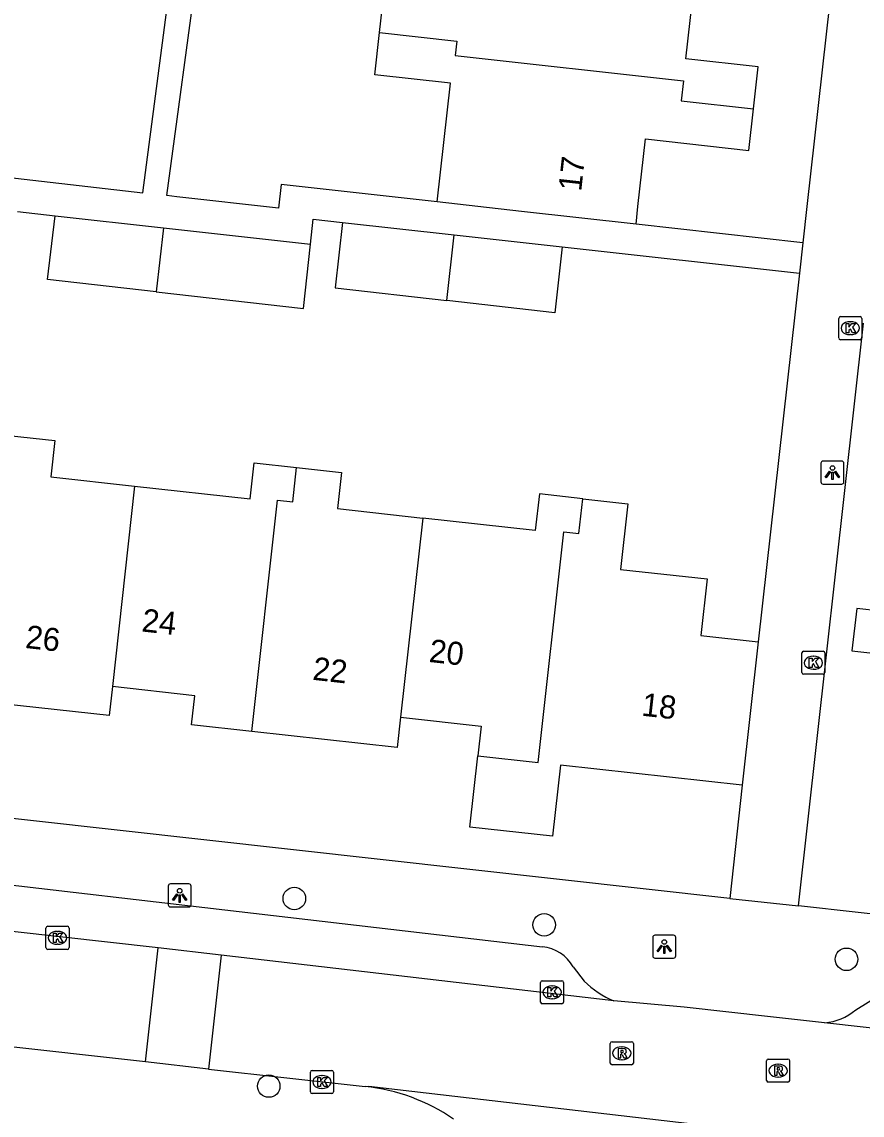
# Model space of a CAD drawing. Extents: x 162082 to 163393, y 388091 to 388632.
# Drawn here: x 162749.8 to 162786.26, y 388210.56 to 388258.01 of the extents above; entities that cross this region are included whole.
import ezdxf

# ---------------------------------------------------------------- set-up
doc = ezdxf.new("R2010")
doc.units = 0
for name, color, linetype in [('IMGEO_Boom', 7, 'Continuous'), ('IMGEO_Kolk', 7, 'Continuous'), ('IMGEO_Lichtpunt', 7, 'Continuous'), ('IMGEO_Muur', 7, 'Continuous'), ('IMGEO_Pand', 7, 'Continuous'), ('IMGEO_Pand_nummerreeks', 7, 'Continuous'), ('IMGEO_Rijbaan_lokaal_open', 7, 'Continuous'), ('IMGEO_Rioolput', 7, 'Continuous'), ('IMGEO_Voetpad_open', 7, 'Continuous')]:
    doc.layers.add(name, color=color, linetype=linetype)

msp = doc.modelspace()

# ---------------------------------------------------------------- linework, layer by layer
at = {"layer": 'IMGEO_Boom'}
for centre in [(162761.623, 388219.968), (162772.467, 388218.823), (162785.583, 388217.326), (162760.512, 388211.824)]:
    msp.add_circle(centre, 0.489, dxfattribs=at)
at = {"layer": 'IMGEO_Kolk'}
for p, q in [((162785.246, 388244.292), (162785.246, 388245.144)), ((162785.321, 388245.218), (162786.173, 388245.218)), ((162785.734, 388244.998), (162785.759, 388244.998)), ((162786.247, 388245.144), (162786.247, 388244.292)), ((162785.757, 388244.438), (162785.732, 388244.438)), ((162786.173, 388244.218), (162785.321, 388244.218)), ((162783.719, 388230.696), (162784.571, 388230.696)), ((162783.644, 388229.77), (162783.644, 388230.622)), ((162784.132, 388230.476), (162784.157, 388230.476)), ((162784.645, 388230.622), (162784.645, 388229.77)), ((162784.155, 388229.916), (162784.13, 388229.916)), ((162784.571, 388229.696), (162783.719, 388229.696)), ((162750.846, 388217.831), (162750.846, 388218.683)), ((162750.921, 388218.757), (162751.773, 388218.757)), ((162751.334, 388218.537), (162751.359, 388218.537)), ((162751.847, 388218.683), (162751.847, 388217.831)), ((162751.357, 388217.977), (162751.332, 388217.977)), ((162751.773, 388217.757), (162750.921, 388217.757)), ((162772.308, 388215.469), (162772.308, 388216.321)), ((162772.383, 388216.395), (162773.235, 388216.395)), ((162772.796, 388216.175), (162772.821, 388216.175)), ((162773.309, 388216.321), (162773.309, 388215.469)), ((162772.819, 388215.615), (162772.794, 388215.615)), ((162773.235, 388215.395), (162772.383, 388215.395)), ((162762.321, 388211.575), (162762.321, 388212.427)), ((162762.396, 388212.501), (162763.248, 388212.501)), ((162762.809, 388212.281), (162762.834, 388212.281)), ((162763.322, 388212.427), (162763.322, 388211.575)), ((162762.832, 388211.721), (162762.807, 388211.721)), ((162763.248, 388211.501), (162762.396, 388211.501))]:
    msp.add_line(p, q, dxfattribs=at)
for points in [[(162785.246, 388244.292), (162785.246, 388245.144)], [(162785.321, 388245.218), (162786.173, 388245.218)], [(162785.567, 388244.918), (162785.69, 388244.918), (162785.69, 388244.767), (162785.82, 388244.918), (162785.984, 388244.918), (162785.838, 388244.767), (162785.991, 388244.518), (162785.839, 388244.518), (162785.754, 388244.682), (162785.69, 388244.615), (162785.69, 388244.518), (162785.567, 388244.518), (162785.567, 388244.918)], [(162786.247, 388245.144), (162786.247, 388244.292)], [(162786.173, 388244.218), (162785.321, 388244.218)], [(162783.719, 388230.696), (162784.571, 388230.696)], [(162783.644, 388229.77), (162783.644, 388230.622)], [(162783.965, 388230.396), (162784.088, 388230.396), (162784.088, 388230.245), (162784.218, 388230.396), (162784.382, 388230.396), (162784.236, 388230.245), (162784.389, 388229.996), (162784.237, 388229.996), (162784.152, 388230.16), (162784.088, 388230.093), (162784.088, 388229.996), (162783.965, 388229.996), (162783.965, 388230.396)], [(162784.645, 388230.622), (162784.645, 388229.77)], [(162784.571, 388229.696), (162783.719, 388229.696)], [(162750.846, 388217.831), (162750.846, 388218.683)], [(162750.921, 388218.757), (162751.773, 388218.757)], [(162751.167, 388218.457), (162751.29, 388218.457), (162751.29, 388218.306), (162751.42, 388218.457), (162751.584, 388218.457), (162751.438, 388218.306), (162751.591, 388218.057), (162751.439, 388218.057), (162751.354, 388218.221), (162751.29, 388218.154), (162751.29, 388218.057), (162751.167, 388218.057), (162751.167, 388218.457)], [(162751.847, 388218.683), (162751.847, 388217.831)], [(162751.773, 388217.757), (162750.921, 388217.757)], [(162772.308, 388215.469), (162772.308, 388216.321)], [(162772.383, 388216.395), (162773.235, 388216.395)], [(162772.629, 388216.095), (162772.752, 388216.095), (162772.752, 388215.944), (162772.882, 388216.095), (162773.046, 388216.095), (162772.9, 388215.944), (162773.053, 388215.695), (162772.901, 388215.695), (162772.816, 388215.859), (162772.752, 388215.792), (162772.752, 388215.695), (162772.629, 388215.695), (162772.629, 388216.095)], [(162773.309, 388216.321), (162773.309, 388215.469)], [(162773.235, 388215.395), (162772.383, 388215.395)], [(162762.321, 388211.575), (162762.321, 388212.427)], [(162762.396, 388212.501), (162763.248, 388212.501)], [(162762.642, 388212.201), (162762.765, 388212.201), (162762.765, 388212.05), (162762.895, 388212.201), (162763.059, 388212.201), (162762.913, 388212.05), (162763.066, 388211.801), (162762.914, 388211.801), (162762.829, 388211.965), (162762.765, 388211.898), (162762.765, 388211.801), (162762.642, 388211.801), (162762.642, 388212.201)], [(162763.322, 388212.427), (162763.322, 388211.575)], [(162763.248, 388211.501), (162762.396, 388211.501)]]:
    msp.add_lwpolyline(points, dxfattribs=at)
for centre, start, end in [((162785.323, 388245.142), 91.552, 178.448), ((162785.323, 388245.142), 91.552, 178.448), ((162786.171, 388245.142), 1.552, 88.448), ((162786.171, 388245.142), 1.552, 88.448), ((162785.323, 388244.294), 181.552, 268.448), ((162785.323, 388244.294), 181.552, 268.448), ((162786.171, 388244.294), 271.552, 358.448), ((162786.171, 388244.294), 271.552, 358.448), ((162783.721, 388230.62), 91.552, 178.448), ((162783.721, 388230.62), 91.552, 178.448), ((162784.569, 388230.62), 1.552, 88.448), ((162784.569, 388230.62), 1.552, 88.448), ((162783.721, 388229.772), 181.552, 268.448), ((162783.721, 388229.772), 181.552, 268.448), ((162784.569, 388229.772), 271.552, 358.448), ((162784.569, 388229.772), 271.552, 358.448), ((162750.923, 388218.681), 91.552, 178.448), ((162750.923, 388218.681), 91.552, 178.448), ((162751.771, 388218.681), 1.552, 88.448), ((162751.771, 388218.681), 1.552, 88.448), ((162750.923, 388217.833), 181.552, 268.448), ((162750.923, 388217.833), 181.552, 268.448), ((162751.771, 388217.833), 271.552, 358.448), ((162751.771, 388217.833), 271.552, 358.448), ((162772.385, 388216.319), 91.552, 178.448), ((162772.385, 388216.319), 91.552, 178.448), ((162773.233, 388216.319), 1.552, 88.448), ((162773.233, 388216.319), 1.552, 88.448), ((162772.385, 388215.471), 181.552, 268.448), ((162772.385, 388215.471), 181.552, 268.448), ((162773.233, 388215.471), 271.552, 358.448), ((162773.233, 388215.471), 271.552, 358.448), ((162762.398, 388212.425), 91.552, 178.448), ((162762.398, 388212.425), 91.552, 178.448), ((162763.246, 388212.425), 1.552, 88.448), ((162763.246, 388212.425), 1.552, 88.448), ((162762.398, 388211.577), 181.552, 268.448), ((162762.398, 388211.577), 181.552, 268.448), ((162763.246, 388211.577), 271.552, 358.448), ((162763.246, 388211.577), 271.552, 358.448)]:
    msp.add_arc(centre, 0.0765, start, end, dxfattribs=at)
for centre, major_axis, ratio, start_param, end_param in [((162785.733, 388244.718), (-0.387, 0.002), 0.722429, 4.712389, 7.853982), ((162785.758, 388244.718), (-0.39, 0.002), 0.717154, 1.570796, 4.712389), ((162784.131, 388230.196), (-0.387, 0.002), 0.722429, 4.712389, 7.853982), ((162784.156, 388230.196), (-0.39, 0.002), 0.717154, 1.570796, 4.712389), ((162751.333, 388218.257), (-0.387, 0.002), 0.722429, 4.712389, 7.853982), ((162751.358, 388218.257), (-0.39, 0.002), 0.717154, 1.570796, 4.712389), ((162772.795, 388215.895), (-0.387, 0.002), 0.722429, 4.712389, 7.853982), ((162772.82, 388215.895), (-0.39, 0.002), 0.717154, 1.570796, 4.712389), ((162762.808, 388212.001), (-0.387, 0.002), 0.722429, 4.712389, 7.853982), ((162762.833, 388212.001), (-0.39, 0.002), 0.717154, 1.570796, 4.712389)]:
    msp.add_ellipse(centre, major_axis=major_axis, ratio=ratio, start_param=start_param, end_param=end_param, dxfattribs=at)
at = {"layer": 'IMGEO_Lichtpunt'}
for p, q in [((162784.475, 388238.853), (162784.475, 388238.046)), ((162784.475, 388238.853), (162784.475, 388238.046)), ((162785.377, 388238.948), (162784.569, 388238.948)), ((162785.377, 388238.948), (162784.569, 388238.948)), ((162785.471, 388238.046), (162785.471, 388238.853)), ((162785.471, 388238.046), (162785.471, 388238.853)), ((162784.569, 388237.952), (162785.377, 388237.952)), ((162784.569, 388237.952), (162785.377, 388237.952)), ((162756.149, 388220.504), (162756.149, 388219.697)), ((162756.149, 388220.504), (162756.149, 388219.697)), ((162757.051, 388220.599), (162756.243, 388220.599)), ((162757.051, 388220.599), (162756.243, 388220.599)), ((162757.145, 388219.697), (162757.145, 388220.504)), ((162757.145, 388219.697), (162757.145, 388220.504)), ((162756.243, 388219.603), (162757.051, 388219.603)), ((162756.243, 388219.603), (162757.051, 388219.603)), ((162778.078, 388218.373), (162777.27, 388218.373)), ((162778.078, 388218.373), (162777.27, 388218.373)), ((162777.176, 388218.278), (162777.176, 388217.471)), ((162777.176, 388218.278), (162777.176, 388217.471)), ((162778.172, 388217.471), (162778.172, 388218.278)), ((162778.172, 388217.471), (162778.172, 388218.278)), ((162777.27, 388217.377), (162778.078, 388217.377)), ((162777.27, 388217.377), (162778.078, 388217.377))]:
    msp.add_line(p, q, dxfattribs=at)
for points in [[(162784.849, 388238.517), (162784.888, 388238.489), (162784.7, 388238.227), (162784.662, 388238.254), (162784.849, 388238.517)], [(162784.951, 388238.469), (162784.998, 388238.469), (162784.998, 388238.147), (162784.951, 388238.147), (162784.951, 388238.469)], [(162785.061, 388238.489), (162785.099, 388238.516), (162785.286, 388238.254), (162785.247, 388238.226), (162785.061, 388238.489)], [(162756.523, 388220.168), (162756.562, 388220.14), (162756.374, 388219.878), (162756.336, 388219.905), (162756.523, 388220.168)], [(162756.625, 388220.12), (162756.672, 388220.12), (162756.672, 388219.798), (162756.625, 388219.798), (162756.625, 388220.12)], [(162756.735, 388220.14), (162756.773, 388220.167), (162756.96, 388219.905), (162756.921, 388219.877), (162756.735, 388220.14)], [(162777.55, 388217.942), (162777.589, 388217.914), (162777.401, 388217.652), (162777.363, 388217.679), (162777.55, 388217.942)], [(162777.652, 388217.894), (162777.699, 388217.894), (162777.699, 388217.572), (162777.652, 388217.572), (162777.652, 388217.894)], [(162777.762, 388217.914), (162777.8, 388217.941), (162777.987, 388217.679), (162777.948, 388217.651), (162777.762, 388217.914)]]:
    msp.add_lwpolyline(points, dxfattribs=at)
for centre in [(162784.974, 388238.651), (162756.648, 388220.302), (162777.675, 388218.076)]:
    msp.add_circle(centre, 0.0994, dxfattribs=at)
for centre, start, end in [((162784.569, 388238.853), 90, 180), ((162784.569, 388238.853), 90, 180), ((162785.377, 388238.853), 0, 90), ((162785.377, 388238.853), 0, 90), ((162784.569, 388238.046), 180, 270), ((162784.569, 388238.046), 180, 270), ((162785.377, 388238.046), 270, 0), ((162785.377, 388238.046), 270, 360), ((162756.243, 388220.504), 90, 180), ((162756.243, 388220.504), 90, 180), ((162757.051, 388220.504), 0, 90), ((162757.051, 388220.504), 0, 90), ((162756.243, 388219.697), 180, 270), ((162756.243, 388219.697), 180, 270), ((162757.051, 388219.697), 270, 0), ((162757.051, 388219.697), 270, 360), ((162777.27, 388218.278), 90, 180), ((162777.27, 388218.278), 90, 180), ((162778.078, 388218.278), 0, 90), ((162778.078, 388218.278), 0, 90), ((162777.27, 388217.471), 180, 270), ((162777.27, 388217.471), 180, 270), ((162778.078, 388217.471), 270, 0), ((162778.078, 388217.471), 270, 360)]:
    msp.add_arc(centre, 0.0946, start, end, dxfattribs=at)
at = {"layer": 'IMGEO_Muur'}
msp.add_lwpolyline([(162783.542, 388247.109), (162781.747, 388231.106)], dxfattribs=at)
at = {"layer": 'IMGEO_Pand'}
for points in [[(162765.318, 388257.557), (162765.531, 388259.462), (162768.887, 388259.087), (162769.3, 388262.782)], [(162781.546, 388254.242), (162781.749, 388256.057), (162778.613, 388256.407), (162779.202, 388261.678), (162777.958, 388261.817)], [(162767.826, 388250.197), (162768.402, 388255.35), (162765.113, 388255.718), (162765.318, 388257.557)], [(162765.318, 388257.557), (162768.675, 388257.18), (162768.6, 388256.554), (162778.509, 388255.448), (162778.414, 388254.592), (162781.546, 388254.242)], [(162776.449, 388249.234), (162776.535, 388250), (162776.862, 388252.931), (162781.344, 388252.43), (162781.546, 388254.242)], [(162776.449, 388249.234), (162771.48, 388249.789), (162769.59, 388250), (162767.826, 388250.197)], [(162755.63, 388246.296), (162750.908, 388246.833), (162751.238, 388249.597)], [(162751.238, 388249.597), (162755.939, 388249.075)], [(162763.711, 388249.304), (162763.397, 388246.472), (162768.239, 388245.921)], [(162763.711, 388249.304), (162768.555, 388248.768)], [(162755.939, 388249.075), (162755.63, 388246.296)], [(162755.939, 388249.075), (162762.326, 388248.37)], [(162768.239, 388245.921), (162768.555, 388248.768)], [(162768.555, 388248.768), (162773.251, 388248.248)], [(162755.63, 388246.296), (162762.023, 388245.568), (162762.326, 388248.37)], [(162773.251, 388248.248), (162772.925, 388245.388), (162768.239, 388245.921)], [(162749.218, 388240.061), (162751.227, 388239.839), (162751.053, 388238.265), (162754.694, 388237.863)], [(162754.694, 388237.863), (162759.703, 388237.31), (162759.876, 388238.877), (162761.72, 388238.673)], [(162759.775, 388227.214), (162760.888, 388237.257), (162761.555, 388237.181), (162761.72, 388238.673)], [(162761.72, 388238.673), (162763.671, 388238.458), (162763.497, 388236.886), (162767.193, 388236.478)], [(162754.694, 388237.863), (162753.728, 388229.16)], [(162774.142, 388237.316), (162772.254, 388237.524), (162772.079, 388235.938), (162767.193, 388236.478)], [(162769.584, 388226.15), (162772.208, 388225.861), (162773.318, 388235.881), (162773.975, 388235.805), (162774.142, 388237.316)], [(162774.142, 388237.316), (162776.094, 388237.1), (162775.779, 388234.25), (162779.53, 388233.835), (162779.26, 388231.381), (162781.747, 388231.106)], [(162767.193, 388236.478), (162766.235, 388227.832)], [(162787.059, 388232.441), (162786.024, 388232.558), (162785.815, 388230.714), (162786.851, 388230.597)], [(162781.747, 388231.106), (162781.061, 388224.883)], [(162753.728, 388229.16), (162753.589, 388227.901), (162747.345, 388228.591)], [(162759.775, 388227.214), (162757.164, 388227.502), (162757.304, 388228.765), (162753.728, 388229.16)], [(162766.235, 388227.832), (162766.09, 388226.516), (162759.775, 388227.214)], [(162766.235, 388227.832), (162769.727, 388227.447), (162769.584, 388226.15)], [(162781.061, 388224.883), (162773.168, 388225.753), (162772.827, 388222.669), (162769.243, 388223.065), (162769.584, 388226.15)]]:
    msp.add_lwpolyline(points, dxfattribs=at)
at = {"layer": 'IMGEO_Rijbaan_lokaal_open'}
for points in [[(162755.71, 388217.817), (162730.619, 388220.635)], [(162755.166, 388212.869), (162755.71, 388217.817)], [(162758.442, 388217.51), (162755.71, 388217.817)], [(162758.442, 388217.51), (162757.897, 388212.563)], [(162775.49, 388215.519), (162758.442, 388217.51)], [(162755.166, 388212.869), (162742.036, 388214.341), (162736.049, 388215.013), (162720.64, 388216.741)], [(162784.632, 388214.568), (162782.28, 388214.832), (162778.534, 388215.253), (162775.49, 388215.519)], [(162823.2, 388210.24), (162784.632, 388214.568)], [(162757.897, 388212.563), (162755.166, 388212.869)], [(162757.897, 388212.563), (162764.696, 388211.8)], [(162764.696, 388211.8), (162764.85, 388211.826), (162785.514, 388209.412)]]:
    msp.add_lwpolyline(points, dxfattribs=at)
msp.add_arc((162763.877, 388203.641), 8.2, 55.4285, 84.2672, dxfattribs=at)
at = {"layer": 'IMGEO_Rioolput'}
for p, q in [((162775.333, 388212.822), (162775.333, 388213.674)), ((162775.408, 388213.748), (162776.26, 388213.748)), ((162776.334, 388213.674), (162776.334, 388212.822)), ((162775.821, 388213.528), (162775.846, 388213.528)), ((162776.26, 388212.748), (162775.408, 388212.748)), ((162775.844, 388212.968), (162775.819, 388212.968)), ((162782.115, 388212.067), (162782.115, 388212.919)), ((162782.19, 388212.993), (162783.042, 388212.993)), ((162782.603, 388212.773), (162782.628, 388212.773)), ((162783.116, 388212.919), (162783.116, 388212.067)), ((162782.626, 388212.213), (162782.601, 388212.213)), ((162783.042, 388211.993), (162782.19, 388211.993))]:
    msp.add_line(p, q, dxfattribs=at)
for points in [[(162775.333, 388212.822), (162775.333, 388213.674)], [(162775.408, 388213.748), (162776.26, 388213.748)], [(162776.334, 388213.674), (162776.334, 388212.822)], [(162775.922, 388213.446), (162775.67, 388213.448), (162775.67, 388213.048)], [(162775.67, 388213.048), (162775.794, 388213.048), (162775.794, 388213.21), (162775.805, 388213.21)], [(162775.848, 388213.367), (162775.794, 388213.367), (162775.794, 388213.286)], [(162775.794, 388213.286), (162775.846, 388213.286)], [(162775.852, 388213.181), (162775.923, 388213.048), (162776.063, 388213.048), (162775.998, 388213.174)], [(162776.26, 388212.748), (162775.408, 388212.748)], [(162782.115, 388212.067), (162782.115, 388212.919)], [(162782.19, 388212.993), (162783.042, 388212.993)], [(162782.704, 388212.691), (162782.452, 388212.693), (162782.452, 388212.293)], [(162783.116, 388212.919), (162783.116, 388212.067)], [(162782.452, 388212.293), (162782.576, 388212.293), (162782.576, 388212.455), (162782.587, 388212.455)], [(162782.63, 388212.612), (162782.576, 388212.612), (162782.576, 388212.531)], [(162782.576, 388212.531), (162782.628, 388212.531)], [(162782.634, 388212.426), (162782.705, 388212.293), (162782.845, 388212.293), (162782.78, 388212.419)], [(162783.042, 388211.993), (162782.19, 388211.993)]]:
    msp.add_lwpolyline(points, dxfattribs=at)
for centre, radius, start, end in [((162775.41, 388213.672), 0.0765, 91.552, 178.448), ((162775.41, 388213.672), 0.0765, 91.552, 178.448), ((162776.258, 388213.672), 0.0765, 1.552, 88.448), ((162776.258, 388213.672), 0.0765, 1.552, 88.448), ((162775.804, 388213.157), 0.0533, 26.0293, 88.6989), ((162775.83, 388213.475), 0.19, 274.7715, 282.9687), ((162775.854, 388213.271), 0.0964, 77.0061, 93.1865), ((162775.868, 388213.328), 0.0378, 276.6634, 79.6772), ((162775.921, 388213.336), 0.109, 350.3612, 89.416), ((162775.919, 388213.336), 0.112, 277.5842, 350.9817), ((162775.903, 388213.121), 0.108, 29.5134, 73.7905), ((162775.41, 388212.824), 0.0765, 181.552, 268.448), ((162775.41, 388212.824), 0.0765, 181.552, 268.448), ((162776.258, 388212.824), 0.0765, 271.552, 358.448), ((162776.258, 388212.824), 0.0765, 271.552, 358.448), ((162782.192, 388212.917), 0.0765, 91.552, 178.448), ((162782.192, 388212.917), 0.0765, 91.552, 178.448), ((162782.703, 388212.581), 0.109, 350.3612, 89.416), ((162783.04, 388212.917), 0.0765, 1.552, 88.448), ((162783.04, 388212.917), 0.0765, 1.552, 88.448), ((162782.586, 388212.402), 0.0533, 26.0293, 88.6989), ((162782.612, 388212.72), 0.19, 274.7715, 282.9687), ((162782.636, 388212.516), 0.0964, 77.0061, 93.1865), ((162782.65, 388212.573), 0.0378, 276.6634, 79.6772), ((162782.701, 388212.581), 0.112, 277.5842, 350.9817), ((162782.685, 388212.366), 0.108, 29.5134, 73.7905), ((162782.192, 388212.069), 0.0765, 181.552, 268.448), ((162782.192, 388212.069), 0.0765, 181.552, 268.448), ((162783.04, 388212.069), 0.0765, 271.552, 358.448), ((162783.04, 388212.069), 0.0765, 271.552, 358.448)]:
    msp.add_arc(centre, radius, start, end, dxfattribs=at)
for centre, major_axis, ratio, start_param, end_param in [((162775.82, 388213.248), (-0.387, 0.002), 0.722429, 4.712389, 7.853982), ((162775.845, 388213.248), (-0.39, 0.002), 0.717154, 1.570796, 4.712389), ((162782.602, 388212.493), (-0.387, 0.002), 0.722429, 4.712389, 7.853982), ((162782.627, 388212.493), (-0.39, 0.002), 0.717154, 1.570796, 4.712389)]:
    msp.add_ellipse(centre, major_axis=major_axis, ratio=ratio, start_param=start_param, end_param=end_param, dxfattribs=at)
at = {"layer": 'IMGEO_Voetpad_open'}
for points in [[(162745.492, 388251.69), (162755.049, 388250.59), (162763.343, 388313.856), (162751.954, 388315.151)], [(162790.694, 388310.876), (162783.866, 388250), (162783.69, 388248.429)], [(162767.826, 388250.197), (162761.048, 388250.954), (162760.935, 388249.933), (162756.526, 388250.421), (162756.093, 388250.478), (162757.465, 388260.641)], [(162749.612, 388249.776), (162751.238, 388249.597)], [(162762.326, 388248.37), (162762.439, 388249.445), (162763.711, 388249.304)], [(162783.69, 388248.429), (162776.449, 388249.234)], [(162773.251, 388248.248), (162783.542, 388247.109)], [(162783.69, 388248.429), (162783.542, 388247.109)], [(162783.542, 388247.109), (162781.747, 388231.106)], [(162783.503, 388219.652), (162786.323, 388244.931)], [(162780.519, 388219.969), (162727.336, 388225.893)], [(162781.061, 388224.883), (162780.519, 388219.969)], [(162734.38, 388222.288), (162772.391, 388217.862)], [(162780.519, 388219.969), (162783.503, 388219.652)], [(162837.876, 388213.576), (162783.503, 388219.652)], [(162773.725, 388216.999), (162774.205, 388216.377)], [(162785.981, 388215.126), (162787.062, 388215.802)]]:
    msp.add_lwpolyline(points, dxfattribs=at)
for centre, radius, start, end in [((162772.254, 388216.188), 1.68, 28.8727, 85.3275), ((162776.907, 388219.033), 3.789, 224.5035, 248.0341), ((162784.414, 388217.005), 2.447, 275.1134, 309.8304)]:
    msp.add_arc(centre, radius, start, end, dxfattribs=at)

# ---------------------------------------------------------------- texts
at = {"layer": 'IMGEO_Pand_nummerreeks'}
for s, rotation, p in [('17', 83.6258, (162774.069, 388250.631)), ('24', 353.6967, (162754.971, 388231.558)), ('26', 353.6947, (162749.922, 388230.841)), ('20', 353.7084, (162767.439, 388230.234)), ('22', 353.6964, (162762.385, 388229.46)), ('18', 353.71, (162776.663, 388227.903))]:
    msp.add_text(s, height=1, rotation=rotation, dxfattribs=at).set_placement(p)

doc.saveas('drawing.dxf')
